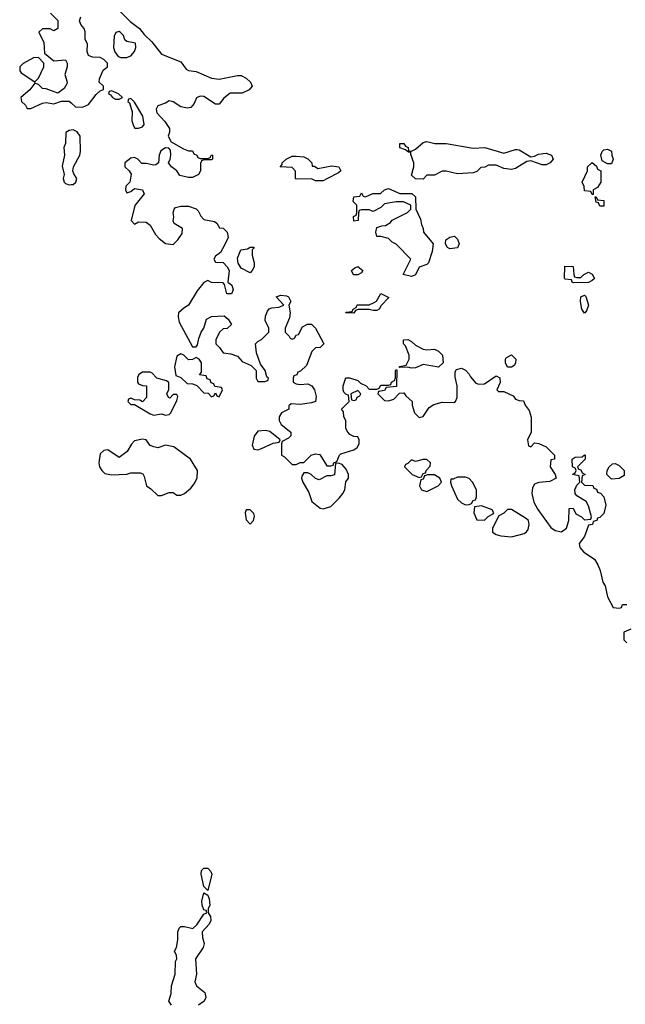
# Model space of a CAD drawing. Header units: inches. Extents: x 2380249 to 2585472, y 382747 to 546448.
# Tile 345 of 626: x 2559732 to 2562882, y 408394 to 413515. Entities that reach past the tile are written whole.
import ezdxf

# ---------------------------------------------------------------- set-up
doc = ezdxf.new("R2010")
doc.units = ezdxf.units.IN
doc.header["$MEASUREMENT"] = 0
for name, color, linetype in [('C5451', 7, 'Continuous'), ('C5460', 7, 'Continuous'), ('C5461', 7, 'Continuous')]:
    doc.layers.add(name, color=color, linetype=linetype)

msp = doc.modelspace()

# ---------------------------------------------------------------- linework, layer by layer
at = {"layer": 'C5451', "color": 4, "elevation": 36}
for points in [[(2559892, 413550), (2559930.4, 413510.4), (2559930.7, 413469.3), (2559910, 413458), (2559890, 413468), (2559850, 413468), (2559832, 413450), (2559856.9, 413396.9), (2559861, 413341), (2559910, 413302), (2559970, 413306.8), (2559979.3, 413290), (2559978.4, 413270), (2559967.3, 413230), (2559979.1, 413190), (2559977.5, 413182.5), (2559963.4, 413156.6), (2559930, 413134), (2559870, 413155.3), (2559850, 413158), (2559830, 413178), (2559810, 413186), (2559784.7, 413150), (2559738, 413110), (2559741, 413090), (2559762, 413070), (2559770, 413054), (2559790, 413054), (2559850, 413081), (2559870, 413084.7), (2559910, 413078), (2559949, 413091), (2559990, 413090.8), (2560000, 413082.1)], [(2560000, 412940.8), (2559990, 412939), (2559971.3, 412928.7), (2559970.7, 412870.7), (2559961, 412850), (2559964.9, 412810), (2559953.7, 412753.7), (2559962.8, 412710), (2559957.3, 412690), (2559964, 412670), (2559970, 412662.8), (2559990, 412656.3), (2560000, 412657.5)]]:
    msp.add_lwpolyline(points, dxfattribs=at)
msp.add_lwpolyline([(2559830, 413318), (2559803.6, 413316.4), (2559750, 413288), (2559732, 413270), (2559732, 413250), (2559739.6, 413239.6), (2559810, 413192), (2559830, 413212), (2559858, 413270), (2559858, 413290)], close=True, dxfattribs=at)
at = {"layer": 'C5460', "color": 4, "elevation": 32}
msp.add_lwpolyline([(2560710, 408986), (2560690, 409006), (2560675.3, 409070), (2560678, 409090), (2560690, 409102), (2560710, 409102), (2560725.4, 409085.4), (2560730.7, 409070.7)], close=True, dxfattribs=at)
msp.add_lwpolyline([(2560522, 408390), (2560508, 408410), (2560519, 408450), (2560521.2, 408490), (2560540.9, 408550), (2560543.2, 408616.8), (2560548.7, 408630), (2560548, 408648), (2560538, 408670), (2560548, 408690), (2560555.3, 408730), (2560555.3, 408770), (2560562, 408790), (2560570, 408798), (2560590, 408798), (2560632.7, 408787.3), (2560653.6, 408806.4), (2560690, 408862), (2560706, 408870), (2560702, 408882), (2560690, 408886), (2560681.2, 408910), (2560679, 408930), (2560690, 408974), (2560710, 408962), (2560718, 408942), (2560721, 408910), (2560712, 408890), (2560712, 408870), (2560724.7, 408850), (2560726, 408830), (2560718, 408810), (2560681, 408770), (2560682, 408742), (2560691, 408710), (2560686.8, 408690), (2560646.8, 408630), (2560651.3, 408550), (2560642.8, 408510), (2560651.3, 408490), (2560694.8, 408454.8), (2560701, 408430), (2560691.3, 408410), (2560662, 408390)], dxfattribs=at)
at = {"layer": 'C5461', "color": 4, "elevation": 36}
for points in [[(2560000, 413082.1), (2560022.5, 413062.5), (2560058.9, 413061.1), (2560090, 413074.8), (2560130, 413126.8), (2560150, 413144.7), (2560167.3, 413152.7), (2560168, 413170), (2560146, 413190), (2560147.3, 413207.3), (2560166.6, 413253.4), (2560188, 413270), (2560188, 413290), (2560168.8, 413308.9), (2560150, 413318), (2560110, 413321.2), (2560090, 413329.2), (2560083.7, 413350), (2560084, 413390), (2560072.5, 413412.5), (2560073, 413453), (2560067.3, 413470), (2560049.6, 413490), (2560043.5, 413510), (2560050, 413530.6)], [(2560256, 413556), (2560306, 413506), (2560356, 413470), (2560378.8, 413438.8), (2560419.9, 413399.9), (2560470, 413336), (2560570, 413296), (2560598, 413258), (2560610, 413251.3), (2560650, 413246), (2560730, 413210.8), (2560770, 413206), (2560865.4, 413225.4), (2560884.7, 413224.7), (2560910, 413212), (2560932, 413190), (2560942, 413170), (2560924.7, 413150), (2560890, 413132.7), (2560827.1, 413132.9), (2560793.7, 413106.3), (2560770, 413075.3), (2560750, 413075.3), (2560690, 413115.3), (2560670, 413118), (2560651.6, 413108.4), (2560639.8, 413080.2), (2560622, 413058), (2560604.7, 413055.3), (2560570, 413062.7), (2560530, 413088.7), (2560510, 413094), (2560490, 413082), (2560450, 413068), (2560441, 413050), (2560446, 413030), (2560486.4, 412986.4), (2560512, 412950), (2560512, 412930), (2560504.7, 412910), (2560519.6, 412879.6), (2560583.6, 412843.6), (2560610, 412834), (2560630, 412834), (2560638, 412818), (2560654, 412810), (2560658, 412798), (2560670, 412794), (2560710, 412794), (2560722, 412798), (2560730, 412812), (2560734, 412810), (2560734, 412790), (2560730, 412786), (2560690, 412786), (2560678, 412782), (2560672.7, 412767.3), (2560672, 412730), (2560662, 412710), (2560630, 412695.3), (2560610, 412695.3), (2560565.2, 412705.2), (2560548.7, 412730), (2560522, 412750), (2560506, 412770), (2560515.3, 412790), (2560518, 412810), (2560516.4, 412836.4), (2560507.3, 412847.3), (2560490, 412848), (2560466.4, 412833.6), (2560458, 412810), (2560454, 412770), (2560439.6, 412760.4), (2560430, 412758), (2560390, 412768), (2560368, 412768), (2560346, 412790), (2560330, 412798), (2560310, 412795.3), (2560278, 412770), (2560278, 412750), (2560302, 412730), (2560311.3, 412711.3), (2560304.7, 412670), (2560284.7, 412650), (2560282, 412630), (2560290, 412614), (2560310, 412622), (2560330, 412638), (2560371.3, 412630), (2560378.8, 412610), (2560330.7, 412549.3), (2560312, 412470), (2560330, 412452), (2560350, 412464.7), (2560390, 412462), (2560410, 412446.8), (2560438, 412398), (2560456.8, 412376.8), (2560490, 412351), (2560530, 412346), (2560554, 412370), (2560576.5, 412403.5), (2560578, 412430), (2560535.3, 412455.3), (2560529.4, 412469.4), (2560533.2, 412490), (2560529.4, 412510.6), (2560535.3, 412530), (2560542, 412538), (2560570, 412546), (2560610, 412546), (2560650.7, 412530.7), (2560660.7, 412520.7), (2560673.4, 412493.4), (2560690, 412476), (2560745.4, 412465.4), (2560756.9, 412456.9), (2560772, 412432), (2560790.9, 412430.9), (2560812, 412410), (2560816.9, 412383.1), (2560798, 412342), (2560776, 412304), (2560750, 412286), (2560742, 412270), (2560750, 412254), (2560790, 412252), (2560812, 412230), (2560822, 412210), (2560814, 412150), (2560835.3, 412135.3), (2560842, 412110), (2560834, 412090), (2560808.7, 412090), (2560798, 412138), (2560790, 412146), (2560730, 412148.7), (2560710, 412158), (2560690, 412148), (2560654.4, 412105.6), (2560610.8, 412030), (2560585.1, 412014.9), (2560558.8, 411990), (2560556.3, 411970), (2560562, 411942), (2560630, 411814), (2560650, 411814), (2560656.4, 411823.6), (2560663.1, 411856.9), (2560675.3, 411890), (2560689.1, 411910.9), (2560703.1, 411956.9), (2560728.8, 411971.1), (2560794.8, 411974.8), (2560816.9, 411956.9), (2560834, 411930), (2560811.6, 411908.4), (2560790, 411908), (2560772, 411890), (2560752, 411850), (2560752, 411830), (2560771.2, 411811.1), (2560790, 411782), (2560830, 411778), (2560865.4, 411765.4), (2560890, 411738), (2560936, 411716), (2560962, 411690), (2560962, 411650), (2560970, 411634), (2561007.3, 411632.7), (2561022, 411638), (2561026, 411650), (2561018, 411658), (2561008, 411690), (2560984, 411724), (2560963.1, 411783.1), (2560958, 411830), (2560970, 411842), (2560990, 411852), (2561028, 411890), (2561028, 411910), (2561009.2, 411950), (2561010, 411974), (2561020.2, 411999.8), (2561030, 412012), (2561043.1, 412016.9), (2561080.4, 412019.6), (2561106, 412030), (2561066, 412074), (2561090, 412082), (2561119.6, 412079.6), (2561130, 412074), (2561142, 412050), (2561132, 412030), (2561138, 411990), (2561135.3, 411964.7), (2561112, 411910), (2561112, 411890), (2561134, 411870), (2561138, 411858), (2561150, 411854), (2561162, 411858), (2561170, 411874), (2561182, 411878), (2561203.1, 411916.9), (2561228.8, 411931.1), (2561250, 411931.3), (2561271.3, 411910), (2561314, 411830), (2561294, 411810), (2561270, 411808), (2561252, 411790), (2561223.6, 411716.4), (2561192.7, 411687.3), (2561178, 411682), (2561172.7, 411667.3), (2561158, 411662), (2561154, 411650), (2561154, 411630), (2561170, 411622), (2561190, 411618), (2561230, 411622), (2561251.2, 411611.1), (2561264.7, 411590), (2561274.8, 411554.8), (2561271.3, 411530), (2561250, 411522), (2561190, 411514), (2561143.6, 411516.4), (2561132.7, 411507.3), (2561131.2, 411488.9), (2561094, 411470), (2561082, 411450), (2561082, 411430), (2561092, 411410), (2561142, 411370), (2561142, 411350), (2561130, 411338), (2561098, 411322), (2561094, 411310), (2561094, 411250), (2561110, 411242), (2561150, 411202), (2561170, 411202), (2561190, 411211.3), (2561210, 411212), (2561248, 411250), (2561270, 411258), (2561293.4, 411253.4), (2561330, 411194), (2561350, 411194), (2561362, 411198), (2561366, 411210), (2561382, 411218), (2561395.3, 411250), (2561403.2, 411256.8), (2561470, 411278), (2561488, 411290), (2561498, 411310), (2561498, 411330), (2561490, 411346), (2561470, 411348), (2561450, 411358), (2561438, 411370), (2561428.7, 411388.7), (2561428, 411430), (2561418, 411450), (2561416.4, 411476.4), (2561406, 411490), (2561446, 411530), (2561442, 411562), (2561430, 411566), (2561418, 411578), (2561415.3, 411590), (2561415.3, 411610), (2561428, 411652), (2561447.3, 411652.7), (2561490, 411638), (2561504.7, 411624.7), (2561534, 411610), (2561550, 411594), (2561590, 411594), (2561602, 411598), (2561610, 411614), (2561650, 411614), (2561662, 411618), (2561666, 411630), (2561682, 411638), (2561687.3, 411652.7), (2561686, 411690), (2561690, 411694), (2561694, 411694), (2561692.7, 411607.3), (2561638, 411602), (2561630, 411586), (2561598, 411582), (2561594, 411570), (2561630, 411534), (2561650, 411532), (2561678, 411542), (2561707.3, 411572.7), (2561730, 411574), (2561739.6, 411559.6), (2561774, 411530), (2561774, 411510), (2561784.7, 411470), (2561810, 411446), (2561830, 411452), (2561861.2, 411498.8), (2561885.6, 411514.4), (2561930, 411526), (2561990, 411524.7), (2561998, 411530), (2562008, 411550), (2562008, 411610), (2561996.4, 411656.4), (2561996.4, 411683.6), (2562004.7, 411695.3), (2562030, 411702), (2562050, 411692), (2562070, 411672), (2562076.9, 411656.9), (2562104.7, 411624.7), (2562119.6, 411619.6), (2562150, 411622), (2562210, 411662), (2562230, 411652), (2562231.6, 411628.4), (2562214, 411590), (2562222, 411582), (2562250, 411582), (2562298, 411558), (2562310, 411542), (2562330, 411534), (2562352.7, 411532.7), (2562362, 411510), (2562382, 411482), (2562391.6, 411448.4), (2562392, 411370), (2562374, 411330), (2562378, 411298), (2562390, 411294), (2562410, 411314), (2562431.6, 411311.6), (2562470, 411294), (2562514, 411250), (2562514, 411230), (2562494, 411226), (2562492, 411190), (2562518, 411150), (2562522, 411130), (2562490, 411114), (2562432.7, 411107.3), (2562410, 411099), (2562399.1, 411080.9), (2562396.3, 411050), (2562405.5, 411005.5), (2562427.1, 410967.1), (2562494.4, 410874.4), (2562517.5, 410857.5), (2562550, 410850.8), (2562575.3, 410870), (2562589, 410910), (2562590, 410972), (2562610, 410974), (2562624.7, 410944.7), (2562654, 410930), (2562670, 410914), (2562702, 410918), (2562706, 410930), (2562690, 410986), (2562678, 411010), (2562630, 411038), (2562622, 411050), (2562619, 411070), (2562630, 411094), (2562646, 411110), (2562642, 411142), (2562608, 411150), (2562622, 411158), (2562626, 411170), (2562622, 411182), (2562608, 411190), (2562606, 411230), (2562620.4, 411239.6), (2562658, 411242), (2562670, 411252), (2562674, 411250), (2562674, 411230), (2562634, 411190), (2562638, 411178), (2562650, 411174), (2562658, 411158), (2562674, 411150), (2562658, 411142), (2562654, 411110), (2562670, 411094), (2562712.7, 411092.7), (2562718, 411078), (2562732.7, 411072.7), (2562738, 411058), (2562752.7, 411052.7), (2562770, 411034), (2562781, 410990), (2562770, 410946), (2562750, 410926), (2562738, 410922), (2562734, 410910), (2562714, 410906), (2562712, 410890), (2562690, 410886), (2562670, 410828), (2562642, 410790), (2562644.7, 410770), (2562666.4, 410746.4), (2562722, 410710), (2562739.8, 410679.8), (2562751.3, 410650), (2562764.7, 410590), (2562778, 410570), (2562790, 410514), (2562818, 410458), (2562850, 410454), (2562862, 410458), (2562867.3, 410472.7), (2562890, 410474)], [(2560000, 412657.5), (2560010, 412658.8), (2560024, 412670), (2560029.2, 412690), (2560013.2, 412713.2), (2560009, 412730), (2560012.3, 412750), (2560045.1, 412810), (2560048.3, 412830), (2560046.6, 412910), (2560031.4, 412931.5), (2560010, 412942.7), (2560000, 412940.8)], [(2562910, 410346), (2562874, 410330), (2562874, 410290), (2562890, 410274)]]:
    msp.add_lwpolyline(points, dxfattribs=at)
for points in [[(2560250, 413453.2), (2560231.2, 413448.9), (2560224, 413430), (2560220.7, 413370), (2560227.3, 413347.3), (2560244.5, 413324.5), (2560258, 413318), (2560290, 413318), (2560310, 413327.3), (2560329.3, 413350), (2560336, 413370), (2560333.6, 413393.6), (2560290, 413401.2), (2560279, 413410), (2560272.3, 413432.3), (2560255.3, 413450)], [(2560210, 413146), (2560198, 413142), (2560194, 413130), (2560204.7, 413124.7), (2560214, 413110), (2560230, 413102), (2560250, 413102), (2560266, 413110), (2560246, 413130)], [(2560310, 413106), (2560298, 413102), (2560294, 413090), (2560303.6, 413083.6), (2560316.9, 413036.9), (2560316, 412990), (2560323.5, 412963.5), (2560331.6, 412951.6), (2560350, 412951.3), (2560370, 412958), (2560379, 412970), (2560372.7, 413012.7), (2560330, 413086)], [(2562090, 412846.8), (2562150.7, 412850.7), (2562250, 412821), (2562310, 412841), (2562319.8, 412839.8), (2562330, 412838), (2562390, 412802), (2562410, 412804.7), (2562430, 412816.3), (2562470, 412820.7), (2562498, 412810), (2562506, 412790), (2562491.3, 412770), (2562470, 412760.9), (2562450, 412760.9), (2562390, 412782), (2562370, 412778), (2562310, 412742), (2562290, 412735.3), (2562250, 412742), (2562210, 412758), (2562170, 412758), (2562151.6, 412748.4), (2562130, 412746), (2562110, 412726), (2562090, 412718), (2562010, 412714), (2561950, 412728), (2561930, 412728), (2561890, 412706), (2561850, 412706), (2561830, 412686), (2561790, 412688), (2561770, 412706), (2561782, 412750), (2561782, 412770), (2561766, 412814), (2561766, 412826), (2561754, 412826), (2561738, 412838), (2561710, 412848), (2561710, 412871.3), (2561730, 412871), (2561738, 412858), (2561752, 412850), (2561754, 412834), (2561770, 412832), (2561790, 412842), (2561830, 412876), (2561850, 412881), (2561891.2, 412871.1), (2561950, 412870.8)], [(2561254, 412754), (2561266, 412754), (2561282, 412742), (2561355.3, 412755.3), (2561392, 412750), (2561402, 412730), (2561390, 412718), (2561330, 412688), (2561310, 412678), (2561270, 412678), (2561250, 412688), (2561170, 412686), (2561166, 412690), (2561167.3, 412727.3), (2561150, 412746), (2561086, 412750), (2561098, 412762), (2561098, 412770), (2561118, 412790), (2561150, 412804.7), (2561170, 412804.7), (2561210, 412802), (2561230, 412792), (2561252, 412770)], [(2562790, 412766), (2562762, 412782), (2562755.3, 412810), (2562762, 412830), (2562770, 412838), (2562790, 412842), (2562810.7, 412830.7), (2562811.3, 412810), (2562818, 412790), (2562810, 412766)], [(2562710, 412606), (2562702, 412622), (2562670, 412626), (2562667.3, 412647.3), (2562658, 412670), (2562686, 412730), (2562686, 412750), (2562710, 412772), (2562732.7, 412752.7), (2562738, 412738), (2562754, 412730), (2562754, 412670), (2562736.9, 412643.1), (2562714, 412630), (2562714, 412606)], [(2561770, 412179), (2561726, 412190), (2561766, 412270), (2561690, 412348), (2561670, 412358), (2561650, 412378), (2561610, 412388), (2561590, 412388), (2561584, 412410), (2561590, 412434), (2561616.4, 412443.6), (2561635.3, 412444.7), (2561660.4, 412459.6), (2561670, 412472), (2561748.4, 412511.6), (2561766, 412530), (2561766, 412550), (2561728.4, 412568.4), (2561690, 412568.7), (2561630, 412558), (2561610, 412538), (2561570, 412518), (2561550, 412526), (2561510, 412526), (2561498, 412522), (2561494, 412510), (2561492, 412470), (2561470, 412468), (2561468.4, 412491.6), (2561482, 412498), (2561486, 412510), (2561486, 412550), (2561466, 412570), (2561470, 412594), (2561502, 412598), (2561510, 412614), (2561518, 412598), (2561530, 412594), (2561568.7, 412611.3), (2561608.4, 412611.6), (2561629.1, 412630.9), (2561650, 412638), (2561710, 412612), (2561771.6, 412611.6), (2561790, 412594), (2561792, 412530), (2561816.9, 412476.9), (2561822, 412450), (2561831.3, 412430), (2561832, 412410), (2561882, 412350), (2561878, 412310), (2561858, 412250), (2561850, 412242), (2561810, 412228), (2561790, 412188)], [(2562750, 412546), (2562742, 412562), (2562730, 412566), (2562726, 412594), (2562730, 412594), (2562738, 412578), (2562770, 412574), (2562770, 412546)], [(2561970, 412324), (2561958, 412330), (2561946, 412350), (2561948, 412370), (2561970, 412384.7), (2561994, 412390), (2562010, 412374), (2562018, 412350), (2562010, 412329)], [(2560930, 412198), (2560883.1, 412223.1), (2560868.8, 412248.9), (2560864.7, 412275.3), (2560882, 412318), (2560916.4, 412323.6), (2560930, 412332), (2560950, 412332), (2560951.3, 412328.7), (2560942, 412318), (2560942, 412290), (2560951.3, 412250), (2560951, 412229), (2560942, 412210)], [(2561468.4, 412188.4), (2561458, 412210), (2561474.6, 412225.4), (2561490, 412231), (2561516, 412210), (2561510, 412198), (2561490, 412189)], [(2562630, 412174), (2562650, 412174), (2562666, 412190), (2562690, 412202), (2562710, 412192), (2562722, 412170), (2562710, 412158), (2562690, 412148), (2562612.7, 412147.3), (2562606, 412150), (2562602, 412162), (2562570, 412166), (2562566, 412170), (2562567.3, 412232.7), (2562611.2, 412231.1), (2562614, 412190), (2562618, 412178)], [(2561570, 412002), (2561550, 412008.7), (2561492.7, 412007.3), (2561478, 412002), (2561470, 411988.7), (2561426, 411990), (2561430, 411994), (2561462, 411998), (2561466, 412010), (2561482, 412018), (2561488, 412032), (2561550, 412032), (2561576.4, 412043.6), (2561588.4, 412051.6), (2561610, 412091.3), (2561652, 412070), (2561611.6, 412028.4), (2561602, 412010), (2561590, 412002)], [(2562670, 411988.7), (2562655.3, 412010), (2562649, 412050), (2562650, 412074), (2562670, 412082), (2562676, 412076), (2562690.8, 412030), (2562679.8, 412000.2)], [(2561850, 411798), (2561890, 411802), (2561911.2, 411791.1), (2561932, 411770), (2561934, 411730), (2561910, 411708.7), (2561830, 411721.2), (2561790, 411705.2), (2561770, 411702), (2561750, 411708), (2561706, 411706), (2561710, 411712), (2561742, 411718), (2561758, 411750), (2561758, 411770), (2561739, 411819), (2561729, 411830), (2561728.7, 411850), (2561750, 411852), (2561770, 411842), (2561790, 411822), (2561830, 411802)], [(2560570, 411778), (2560550, 411766), (2560538, 411710), (2560544.7, 411664.7), (2560570, 411654), (2560603.6, 411623.6), (2560630, 411622), (2560652.7, 411612.7), (2560690, 411574), (2560712.7, 411572.7), (2560730, 411554), (2560742, 411558), (2560750, 411574), (2560758, 411558), (2560770, 411554), (2560786, 411590), (2560782, 411602), (2560747.3, 411607.3), (2560742, 411622), (2560727.3, 411627.3), (2560722, 411642), (2560707.3, 411647.3), (2560702, 411662), (2560667.3, 411667.3), (2560678, 411682), (2560678, 411730), (2560666, 411750), (2560650, 411758), (2560631.6, 411748.4), (2560610, 411746), (2560586, 411770)], [(2562270, 411708), (2562258, 411730), (2562258, 411750), (2562263.1, 411756.9), (2562290, 411771.3), (2562312, 411750), (2562311.6, 411728.4), (2562303.6, 411716.4), (2562290, 411708.7)], [(2560410, 411682), (2560370, 411682), (2560352, 411670), (2560345.4, 411654.6), (2560344.7, 411630), (2560350, 411622), (2560370, 411612), (2560392, 411610), (2560392, 411550), (2560370, 411528), (2560356.4, 411536.4), (2560330, 411538), (2560310, 411546), (2560298, 411542), (2560294, 411530), (2560310, 411514), (2560330, 411514), (2560410, 411464.7), (2560430, 411458), (2560470, 411464.7), (2560490, 411458), (2560510, 411462), (2560518, 411470), (2560550, 411534), (2560555.3, 411555.3), (2560550, 411566), (2560530, 411566), (2560512.7, 411547.3), (2560506, 411550), (2560498, 411570), (2560508.4, 411591.6), (2560508, 411628), (2560496.4, 411636.4), (2560446, 411650), (2560419, 411679)], [(2561490, 411586), (2561454, 411570), (2561458, 411538), (2561470, 411534), (2561482, 411538), (2561487.3, 411552.7), (2561502, 411558), (2561506, 411570)], [(2561010, 411379), (2560970, 411375.3), (2560950.9, 411349.1), (2560942, 411302), (2560950, 411282), (2560970, 411278), (2560990, 411284.7), (2561050, 411312), (2561082, 411318), (2561086, 411330), (2561033.2, 411373.2)], [(2560370, 411333.2), (2560330, 411324), (2560313.2, 411306.8), (2560290.7, 411269.3), (2560250, 411238), (2560190, 411278), (2560170, 411275.3), (2560150, 411258), (2560142.8, 411210), (2560146.8, 411190), (2560158.8, 411170), (2560175.5, 411155.5), (2560210, 411148), (2560290, 411152), (2560310, 411158), (2560358, 411158), (2560372.7, 411152.7), (2560379.6, 411139.6), (2560392, 411090), (2560414.8, 411074.8), (2560450, 411041), (2560470, 411041), (2560510, 411056), (2560530, 411056), (2560550, 411042), (2560570, 411042), (2560588.8, 411051.1), (2560622, 411078), (2560639, 411101), (2560655.3, 411130), (2560657.2, 411170), (2560621.2, 411230), (2560533.6, 411293.6), (2560490, 411302), (2560450, 411289), (2560430, 411293.2), (2560410, 411301.2), (2560389.2, 411329.2)], [(2561390, 411208), (2561374, 411206), (2561370, 411148.7), (2561350, 411142), (2561330, 411142), (2561290, 411121.2), (2561270, 411128.7), (2561248.8, 411148.9), (2561230, 411158), (2561210, 411158), (2561199.6, 411140.4), (2561198, 411130), (2561204.7, 411110), (2561235.5, 411055.5), (2561251, 411010), (2561294.4, 410974.4), (2561310, 410970.8), (2561350, 410984), (2561394.1, 411025.8), (2561412.7, 411050), (2561422.7, 411070), (2561429.1, 411110.9), (2561442, 411130), (2561442, 411150), (2561430, 411178), (2561410, 411202)], [(2561850, 411228), (2561830, 411228), (2561790, 411218), (2561770, 411226), (2561750, 411206), (2561738, 411202), (2561734, 411190), (2561774, 411150), (2561810, 411134), (2561822, 411138), (2561830, 411154), (2561842, 411158), (2561846, 411170), (2561867.3, 411192.7), (2561868, 411210)], [(2562810, 411126), (2562786, 411150), (2562788, 411170), (2562798, 411190), (2562815.3, 411204.7), (2562830, 411206), (2562850, 411196), (2562876, 411170), (2562875.3, 411144.7), (2562850, 411128)], [(2561890, 411148), (2561852.7, 411147.3), (2561838, 411142), (2561830, 411126), (2561818, 411122), (2561812, 411090), (2561822, 411070), (2561850, 411062), (2561908, 411090), (2561926, 411110), (2561918, 411130)], [(2562050, 411135.3), (2562010, 411135.3), (2561986, 411126), (2561974, 411126), (2561972, 411110), (2561978, 411090), (2562010, 411022), (2562030, 411002), (2562050, 410992), (2562070, 410994), (2562082, 410998), (2562090, 411014), (2562102, 411018), (2562107.3, 411032.7), (2562108, 411070), (2562088, 411110), (2562070, 411128)], [(2560930, 410966), (2560910, 410966), (2560904.7, 410950), (2560910, 410914), (2560930, 410892), (2560948, 410910), (2560953.6, 410933.6), (2560950, 410946)], [(2562134, 410986), (2562098, 410982), (2562094, 410950), (2562110, 410914), (2562150, 410912), (2562168.7, 410931.3), (2562195.3, 410944.7), (2562198, 410950), (2562190, 410966)], [(2562290, 410968), (2562270, 410968), (2562250.9, 410949.1), (2562224.7, 410935.3), (2562192, 410870), (2562192, 410850), (2562210, 410838), (2562234, 410830), (2562290, 410826), (2562356.4, 410843.6), (2562368.4, 410851.6), (2562376.4, 410863.6), (2562382, 410890), (2562378, 410910), (2562363.1, 410923.1)]]:
    msp.add_lwpolyline(points, close=True, dxfattribs=at)

doc.saveas('drawing.dxf')
